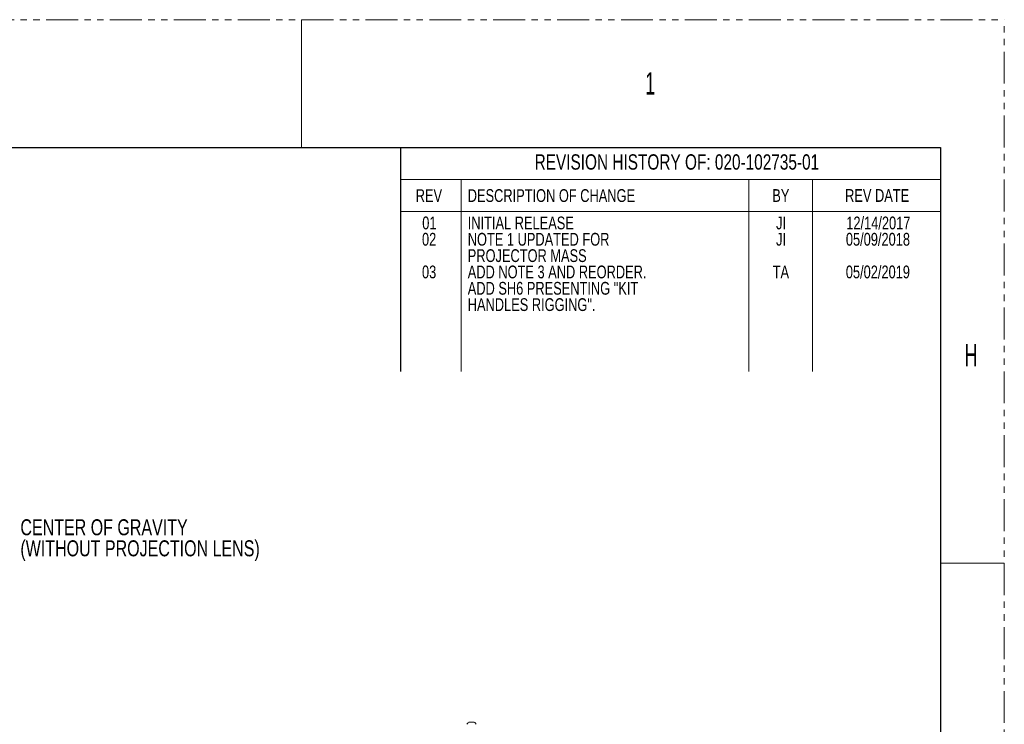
# Model space of a CAD drawing. Header units: millimetres. Extents: x 0 to 1118, y 0 to 864.
# Tile 390 of 390: x 922 to 1118, y 724 to 864. Entities that reach past the tile are written whole.
import ezdxf

# ---------------------------------------------------------------- set-up
doc = ezdxf.new("R2010")
doc.units = ezdxf.units.MM
doc.linetypes.add('PHANTOM', pattern=[12.7, 6.35, -1.27, 1.27, -1.27, 1.27, -1.27])
doc.styles.add('SLDTEXTSTYLE1', font='TXT', dxfattribs={"width": 0.75})
doc.styles.add('SLDTEXTSTYLE2', font='TXT', dxfattribs={"width": 0.6})

# ---------------------------------------------------------------- blocks, each defined once
blk = doc.blocks.new('SW_NOTE_10')
at = {"color": 0, "linetype": 'Continuous', "lineweight": 0, "char_height": 2.54, "attachment_point": 2, "style": 'SLDTEXTSTYLE1'}
for s, insert in [('01', (1.91, 3.27)), ('02', (1.86, 0.03)), ('03', (1.86, -6.46))]:
    blk.add_mtext(s, dxfattribs=dict(at, insert=insert))
blk = doc.blocks.new('SW_NOTE_11')
at = {"color": 0, "linetype": 'Continuous', "lineweight": 0, "char_height": 2.54, "attachment_point": 1, "style": 'SLDTEXTSTYLE1'}
for s, insert in [('INITIAL RELEASE', (0, 3.27)), ('NOTE 1 UPDATED FOR', (0, 0.03)), ('PROJECTOR MASS', (0, -3.22)), ('ADD NOTE 3 AND REORDER.', (0, -6.46)), ('ADD SH6 PRESENTING "KIT', (0, -9.71)), ('HANDLES RIGGING".', (0, -12.95))]:
    blk.add_mtext(s, dxfattribs=dict(at, insert=insert))
blk = doc.blocks.new('SW_NOTE_12')
at = {"color": 0, "linetype": 'Continuous', "lineweight": 0, "char_height": 2.54, "attachment_point": 2, "style": 'SLDTEXTSTYLE1'}
for s, insert in [('JI', (1.27, 3.27)), ('JI', (1.27, 0.03)), ('TA', (1.23, -6.46))]:
    blk.add_mtext(s, dxfattribs=dict(at, insert=insert))
blk = doc.blocks.new('SW_NOTE_13')
at = {"color": 0, "linetype": 'Continuous', "lineweight": 0, "char_height": 2.54, "attachment_point": 2, "style": 'SLDTEXTSTYLE1'}
for s, insert in [('12/14/2017', (9.13, 3.27)), ('05/09/2018', (9.05, 0.03)), ('05/02/2019', (9.04, -6.46))]:
    blk.add_mtext(s, dxfattribs=dict(at, insert=insert))
blk = doc.blocks.new('SW_NOTE_17')
at = {"color": 0, "linetype": 'Continuous', "lineweight": 0, "char_height": 3.175, "attachment_point": 1, "style": 'SLDTEXTSTYLE1'}
for s, insert in [('CENTER OF GRAVITY', (0.53, 1.5)), ('(WITHOUT PROJECTION LENS)', (0.53, -2.68))]:
    blk.add_mtext(s, dxfattribs=dict(at, insert=insert))

msp = doc.modelspace()

# ---------------------------------------------------------------- linework, layer by layer
at = {"color": 7, "linetype": 'PHANTOM', "lineweight": 0}
for p in [(0, 863.6), (1117.6, 0)]:
    msp.add_line(p, (1117.6, 863.6), dxfattribs=at)
at = {"color": 7, "linetype": 'Continuous', "lineweight": 0}
for p, q in [((977.9, 863.6), (977.9, 838.2)), ((1104.9, 838.2), (997.58, 838.2)), ((1104.9, 838.2), (1104.9, 793.75)), ((997.58, 831.85), (997.58, 793.75)), ((1104.9, 831.85), (997.58, 831.85)), ((1009.65, 831.85), (1009.65, 793.75)), ((1066.8, 831.85), (1066.8, 793.75)), ((1079.5, 831.85), (1079.5, 793.75)), ((1104.9, 825.5), (997.58, 825.5)), ((1104.9, 755.65), (1117.6, 755.65))]:
    msp.add_line(p, q, dxfattribs=at)
at = {"color": 7, "linetype": 'Continuous', "lineweight": 30}
for p, q in [((12.7, 838.2), (1104.9, 838.2)), ((997.58, 838.2), (997.58, 793.75)), ((1104.9, 838.2), (1104.9, 25.4))]:
    msp.add_line(p, q, dxfattribs=at)
at = {"color": 7, "linetype": 'Continuous', "lineweight": 15}
for p, q in [((1011.4893, 724.0439), (1011.163, 724.0439)), ((1012.2186, 724.0439), (1011.4893, 724.0439))]:
    msp.add_line(p, q, dxfattribs=at)
for start, end in [(119.216202, 150.117852), (29.882148, 60.783798)]:
    msp.add_arc((1011.6908, 723.1002), 1.0813, start, end, dxfattribs=at)

# ---------------------------------------------------------------- block references
at = {"color": 7, "linetype": 'Continuous', "lineweight": 0}
for name, p in [('SW_NOTE_10', (1001.3863, 821.2249)), ('SW_NOTE_11', (1010.9283, 821.2249)), ('SW_NOTE_12', (1071.9449, 821.2249)), ('SW_NOTE_13', (1083.4261, 821.2249)), ('SW_NOTE_17', (921.4591, 762.8633))]:
    msp.add_blockref(name, p, dxfattribs=at)

# ---------------------------------------------------------------- texts
for s, insert, char_height, attachment_point, style in [('1', (1046.1943, 853.1727), 4.445, 1, 'SLDTEXTSTYLE2'), ('REVISION HISTORY OF: 020-102735-01', (1052.5051, 836.8629), 3.048, 2, 'SLDTEXTSTYLE1'), ('REV', (1003.206, 829.9366), 2.54, 2, 'SLDTEXTSTYLE1'), ('DESCRIPTION OF CHANGE', (1010.9283, 829.9366), 2.54, 1, 'SLDTEXTSTYLE1'), ('BY', (1073.1728, 829.9446), 2.54, 2, 'SLDTEXTSTYLE1'), ('REV DATE', (1092.3203, 829.9542), 2.54, 2, 'SLDTEXTSTYLE1'), ('H', (1109.6943, 799.1977), 4.445, 1, 'SLDTEXTSTYLE2')]:
    msp.add_mtext(s, dxfattribs=dict(at, insert=insert, char_height=char_height, attachment_point=attachment_point, style=style))

doc.saveas('drawing.dxf')
